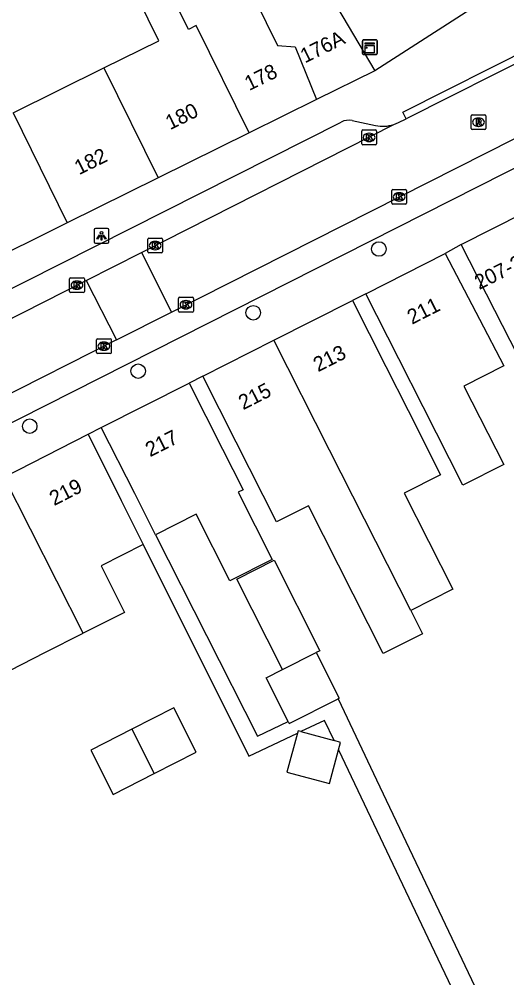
# Model space of a CAD drawing. Extents: x 161771 to 163125, y 382479 to 383177.
# Drawn here: x 162282.1 to 162315, y 382642.4 to 382707 of the extents above; entities that cross this region are included whole.
import ezdxf

# ---------------------------------------------------------------- set-up
doc = ezdxf.new("R2010")
doc.units = 0
for name, color, linetype in [('IMGEO_Boom', 7, 'Continuous'), ('IMGEO_Kast', 7, 'Continuous'), ('IMGEO_Kolk', 7, 'Continuous'), ('IMGEO_Lichtpunt', 7, 'Continuous'), ('IMGEO_Pand', 7, 'Continuous'), ('IMGEO_Pand_nummerreeks', 7, 'Continuous'), ('IMGEO_Rijbaan_lokaal_open', 7, 'Continuous'), ('IMGEO_Rioolput', 7, 'Continuous'), ('IMGEO_Voetpad_open', 7, 'Continuous')]:
    doc.layers.add(name, color=color, linetype=linetype)

msp = doc.modelspace()

# ---------------------------------------------------------------- linework, layer by layer
at = {"layer": 'IMGEO_Boom'}
for centre in [(162306.361, 382691.497), (162297.889, 382687.199), (162290.13, 382683.264), (162282.817, 382679.554)]:
    msp.add_circle(centre, 0.489, dxfattribs=at)
at = {"layer": 'IMGEO_Kast'}
for p, q in [((162305.248, 382704.676), (162305.248, 382705.517)), ((162305.248, 382705.517), (162305.248, 382704.676)), ((162305.323, 382705.601), (162306.164, 382705.601)), ((162306.164, 382705.601), (162305.323, 382705.601)), ((162306.248, 382705.526), (162306.248, 382704.685)), ((162306.248, 382704.685), (162306.248, 382705.526)), ((162306.173, 382704.601), (162305.332, 382704.601)), ((162305.332, 382704.601), (162306.173, 382704.601))]:
    msp.add_line(p, q, dxfattribs=at)
for points in [[(162305.443, 382705.391), (162306.043, 382705.391), (162306.043, 382705.306), (162305.443, 382705.306), (162305.443, 382705.391)], [(162305.443, 382705.216), (162306.043, 382705.216), (162306.043, 382704.727), (162305.443, 382704.727), (162305.443, 382705.216)]]:
    msp.add_lwpolyline(points, dxfattribs=at)
msp.add_circle((162305.527, 382705.065), 0.0377, dxfattribs=at)
for centre, start, end in [((162305.326, 382705.523), 92.4484, 184.28452), ((162305.326, 382705.523), 92.4484, 184.28452), ((162306.17, 382705.523), 2.4484, 94.28452), ((162306.17, 382705.523), 2.4484, 94.28452), ((162305.326, 382704.679), 182.4484, 274.28452), ((162305.326, 382704.679), 182.4484, 274.28452), ((162306.17, 382704.679), 272.4484, 4.28452), ((162306.17, 382704.679), 272.4484, 4.28452)]:
    msp.add_arc(centre, 0.0779, start, end, dxfattribs=at)
at = {"layer": 'IMGEO_Kolk'}
for p, q in [((162305.201, 382698.596), (162305.201, 382699.448)), ((162305.276, 382699.522), (162306.128, 382699.522)), ((162305.689, 382699.302), (162305.714, 382699.302)), ((162306.202, 382699.448), (162306.202, 382698.596)), ((162306.128, 382698.522), (162305.276, 382698.522)), ((162305.712, 382698.742), (162305.687, 382698.742)), ((162307.228, 382694.585), (162307.228, 382695.437)), ((162307.303, 382695.511), (162308.155, 382695.511)), ((162307.716, 382695.291), (162307.741, 382695.291)), ((162308.229, 382695.437), (162308.229, 382694.585)), ((162307.739, 382694.731), (162307.714, 382694.731)), ((162308.155, 382694.511), (162307.303, 382694.511)), ((162290.779, 382691.304), (162290.779, 382692.156)), ((162290.854, 382692.23), (162291.706, 382692.23)), ((162291.267, 382692.01), (162291.292, 382692.01)), ((162291.78, 382692.156), (162291.78, 382691.304)), ((162291.29, 382691.45), (162291.265, 382691.45)), ((162291.706, 382691.23), (162290.854, 382691.23)), ((162285.501, 382688.635), (162285.501, 382689.487)), ((162285.576, 382689.561), (162286.428, 382689.561)), ((162286.502, 382689.487), (162286.502, 382688.635)), ((162286.012, 382688.781), (162285.987, 382688.781)), ((162285.989, 382689.341), (162286.014, 382689.341)), ((162286.428, 382688.561), (162285.576, 382688.561)), ((162292.851, 382687.317), (162292.851, 382688.169)), ((162292.926, 382688.243), (162293.778, 382688.243)), ((162293.852, 382688.169), (162293.852, 382687.317)), ((162293.362, 382687.463), (162293.337, 382687.463)), ((162293.339, 382688.023), (162293.364, 382688.023)), ((162293.778, 382687.243), (162292.926, 382687.243)), ((162287.319, 382684.521), (162287.319, 382685.373)), ((162287.394, 382685.447), (162288.246, 382685.447)), ((162287.807, 382685.227), (162287.832, 382685.227)), ((162288.32, 382685.373), (162288.32, 382684.521)), ((162288.246, 382684.447), (162287.394, 382684.447)), ((162287.83, 382684.667), (162287.805, 382684.667))]:
    msp.add_line(p, q, dxfattribs=at)
for points in [[(162305.201, 382698.596), (162305.201, 382699.448)], [(162305.276, 382699.522), (162306.128, 382699.522)], [(162305.522, 382699.222), (162305.645, 382699.222), (162305.645, 382699.071), (162305.775, 382699.222), (162305.939, 382699.222), (162305.793, 382699.071), (162305.946, 382698.822), (162305.794, 382698.822), (162305.709, 382698.986), (162305.645, 382698.919), (162305.645, 382698.822), (162305.522, 382698.822), (162305.522, 382699.222)], [(162306.202, 382699.448), (162306.202, 382698.596)], [(162306.128, 382698.522), (162305.276, 382698.522)], [(162307.228, 382694.585), (162307.228, 382695.437)], [(162307.303, 382695.511), (162308.155, 382695.511)], [(162307.549, 382695.211), (162307.672, 382695.211), (162307.672, 382695.06), (162307.802, 382695.211), (162307.966, 382695.211), (162307.82, 382695.06), (162307.973, 382694.811), (162307.821, 382694.811), (162307.736, 382694.975), (162307.672, 382694.908), (162307.672, 382694.811), (162307.549, 382694.811), (162307.549, 382695.211)], [(162308.229, 382695.437), (162308.229, 382694.585)], [(162308.155, 382694.511), (162307.303, 382694.511)], [(162290.779, 382691.304), (162290.779, 382692.156)], [(162290.854, 382692.23), (162291.706, 382692.23)], [(162291.78, 382692.156), (162291.78, 382691.304)], [(162291.1, 382691.93), (162291.223, 382691.93), (162291.223, 382691.779), (162291.353, 382691.93), (162291.517, 382691.93), (162291.371, 382691.779), (162291.524, 382691.53), (162291.372, 382691.53), (162291.287, 382691.694), (162291.223, 382691.627), (162291.223, 382691.53), (162291.1, 382691.53), (162291.1, 382691.93)], [(162291.706, 382691.23), (162290.854, 382691.23)], [(162285.501, 382688.635), (162285.501, 382689.487)], [(162285.576, 382689.561), (162286.428, 382689.561)], [(162286.502, 382689.487), (162286.502, 382688.635)], [(162285.822, 382689.261), (162285.945, 382689.261), (162285.945, 382689.11), (162286.075, 382689.261), (162286.239, 382689.261), (162286.093, 382689.11), (162286.246, 382688.861), (162286.094, 382688.861), (162286.009, 382689.025), (162285.945, 382688.958), (162285.945, 382688.861), (162285.822, 382688.861), (162285.822, 382689.261)], [(162286.428, 382688.561), (162285.576, 382688.561)], [(162292.851, 382687.317), (162292.851, 382688.169)], [(162292.926, 382688.243), (162293.778, 382688.243)], [(162293.852, 382688.169), (162293.852, 382687.317)], [(162293.172, 382687.943), (162293.295, 382687.943), (162293.295, 382687.792), (162293.425, 382687.943), (162293.589, 382687.943), (162293.443, 382687.792), (162293.596, 382687.543), (162293.444, 382687.543), (162293.359, 382687.707), (162293.295, 382687.64), (162293.295, 382687.543), (162293.172, 382687.543), (162293.172, 382687.943)], [(162293.778, 382687.243), (162292.926, 382687.243)], [(162287.319, 382684.521), (162287.319, 382685.373)], [(162287.394, 382685.447), (162288.246, 382685.447)], [(162287.64, 382685.147), (162287.763, 382685.147), (162287.763, 382684.996), (162287.893, 382685.147), (162288.057, 382685.147), (162287.911, 382684.996), (162288.064, 382684.747), (162287.912, 382684.747), (162287.827, 382684.911), (162287.763, 382684.844), (162287.763, 382684.747), (162287.64, 382684.747), (162287.64, 382685.147)], [(162288.32, 382685.373), (162288.32, 382684.521)], [(162288.246, 382684.447), (162287.394, 382684.447)]]:
    msp.add_lwpolyline(points, dxfattribs=at)
for centre, start, end in [((162305.278, 382699.446), 91.55205, 178.44795), ((162305.278, 382699.446), 91.55205, 178.44795), ((162306.126, 382699.446), 1.55205, 88.44795), ((162306.126, 382699.446), 1.55205, 88.44795), ((162305.278, 382698.598), 181.55205, 268.44795), ((162305.278, 382698.598), 181.55205, 268.44795), ((162306.126, 382698.598), 271.55205, 358.44795), ((162306.126, 382698.598), 271.55205, 358.44795), ((162307.305, 382695.435), 91.55205, 178.44795), ((162307.305, 382695.435), 91.55205, 178.44795), ((162308.153, 382695.435), 1.55205, 88.44795), ((162308.153, 382695.435), 1.55205, 88.44795), ((162307.305, 382694.587), 181.55205, 268.44795), ((162307.305, 382694.587), 181.55205, 268.44795), ((162308.153, 382694.587), 271.55205, 358.44795), ((162308.153, 382694.587), 271.55205, 358.44795), ((162290.856, 382692.154), 91.55205, 178.44795), ((162290.856, 382692.154), 91.55205, 178.44795), ((162291.704, 382692.154), 1.55205, 88.44795), ((162291.704, 382692.154), 1.55205, 88.44795), ((162290.856, 382691.306), 181.55205, 268.44795), ((162290.856, 382691.306), 181.55205, 268.44795), ((162291.704, 382691.306), 271.55205, 358.44795), ((162291.704, 382691.306), 271.55205, 358.44795), ((162285.578, 382689.485), 91.55205, 178.44795), ((162285.578, 382689.485), 91.55205, 178.44795), ((162286.426, 382689.485), 1.55205, 88.44795), ((162286.426, 382689.485), 1.55205, 88.44795), ((162285.578, 382688.637), 181.55205, 268.44795), ((162285.578, 382688.637), 181.55205, 268.44795), ((162286.426, 382688.637), 271.55205, 358.44795), ((162286.426, 382688.637), 271.55205, 358.44795), ((162292.928, 382688.167), 91.55205, 178.44795), ((162292.928, 382688.167), 91.55205, 178.44795), ((162293.776, 382688.167), 1.55205, 88.44795), ((162293.776, 382688.167), 1.55205, 88.44795), ((162292.928, 382687.319), 181.55205, 268.44795), ((162292.928, 382687.319), 181.55205, 268.44795), ((162293.776, 382687.319), 271.55205, 358.44795), ((162293.776, 382687.319), 271.55205, 358.44795), ((162287.396, 382685.371), 91.55205, 178.44795), ((162287.396, 382685.371), 91.55205, 178.44795), ((162288.244, 382685.371), 1.55205, 88.44795), ((162288.244, 382685.371), 1.55205, 88.44795), ((162287.396, 382684.523), 181.55205, 268.44795), ((162287.396, 382684.523), 181.55205, 268.44795), ((162288.244, 382684.523), 271.55205, 358.44795), ((162288.244, 382684.523), 271.55205, 358.44795)]:
    msp.add_arc(centre, 0.0765, start, end, dxfattribs=at)
for centre, major_axis, ratio, start_param, end_param in [((162305.688, 382699.022), (-0.387, 0.002), 0.722429, 4.712389, 7.853982), ((162305.713, 382699.022), (-0.39, 0.002), 0.717154, 1.570796, 4.712389), ((162307.715, 382695.011), (-0.387, 0.002), 0.722429, 4.712389, 7.853982), ((162307.74, 382695.011), (-0.39, 0.002), 0.717154, 1.570796, 4.712389), ((162291.266, 382691.73), (-0.387, 0.002), 0.722429, 4.712389, 7.853982), ((162291.291, 382691.73), (-0.39, 0.002), 0.717154, 1.570796, 4.712389), ((162285.988, 382689.061), (-0.387, 0.002), 0.722429, 4.712389, 7.853982), ((162286.013, 382689.061), (-0.39, 0.002), 0.717154, 1.570796, 4.712389), ((162293.338, 382687.743), (-0.387, 0.002), 0.722429, 4.712389, 7.853982), ((162293.363, 382687.743), (-0.39, 0.002), 0.717154, 1.570796, 4.712389), ((162287.806, 382684.947), (-0.387, 0.002), 0.722429, 4.712389, 7.853982), ((162287.831, 382684.947), (-0.39, 0.002), 0.717154, 1.570796, 4.712389)]:
    msp.add_ellipse(centre, major_axis=major_axis, ratio=ratio, start_param=start_param, end_param=end_param, dxfattribs=at)
at = {"layer": 'IMGEO_Lichtpunt'}
for p, q in [((162287.157, 382692.788), (162287.157, 382691.981)), ((162287.157, 382692.788), (162287.157, 382691.981)), ((162288.059, 382692.883), (162287.251, 382692.883)), ((162288.059, 382692.883), (162287.251, 382692.883)), ((162288.153, 382691.981), (162288.153, 382692.788)), ((162288.153, 382691.981), (162288.153, 382692.788)), ((162287.251, 382691.887), (162288.059, 382691.887)), ((162287.251, 382691.887), (162288.059, 382691.887))]:
    msp.add_line(p, q, dxfattribs=at)
for points in [[(162287.531, 382692.452), (162287.57, 382692.424), (162287.382, 382692.162), (162287.344, 382692.189), (162287.531, 382692.452)], [(162287.633, 382692.404), (162287.68, 382692.404), (162287.68, 382692.082), (162287.633, 382692.082), (162287.633, 382692.404)], [(162287.743, 382692.424), (162287.781, 382692.451), (162287.968, 382692.189), (162287.929, 382692.161), (162287.743, 382692.424)]]:
    msp.add_lwpolyline(points, dxfattribs=at)
msp.add_circle((162287.656, 382692.586), 0.0994, dxfattribs=at)
for centre, start, end in [((162287.251, 382692.788), 90, 180), ((162287.251, 382692.788), 90, 180), ((162288.059, 382692.788), 0, 90), ((162288.059, 382692.788), 0, 90), ((162287.251, 382691.981), 180, 270), ((162287.251, 382691.981), 180, 270), ((162288.059, 382691.981), 270, 0), ((162288.059, 382691.981), 270, 360)]:
    msp.add_arc(centre, 0.0946, start, end, dxfattribs=at)
at = {"layer": 'IMGEO_Pand'}
for points in [[(162297.757, 382717.589), (162306.086, 382703.518)], [(162287.824, 382703.703), (162291.531, 382705.534), (162287.94, 382712.804), (162290.429, 382714.032), (162292.093, 382710.663)], [(162295.939, 382712.049), (162297.206, 382709.941), (162299.535, 382705.226), (162300.705, 382705.133), (162302.155, 382701.574)], [(162297.616, 382699.329), (162294.043, 382706.564), (162293.514, 382706.303), (162291.549, 382710.283), (162292.137, 382710.573), (162292.093, 382710.663)], [(162281.691, 382700.673), (162287.824, 382703.703)], [(162287.824, 382703.703), (162291.483, 382696.295)], [(162306.086, 382703.518), (162302.155, 382701.574)], [(162302.155, 382701.574), (162297.616, 382699.329)], [(162281.691, 382700.673), (162285.351, 382693.263)], [(162297.616, 382699.329), (162291.483, 382696.295)], [(162291.483, 382696.295), (162285.351, 382693.263)], [(162318.276, 382695.01), (162320.549, 382690.557), (162325.19, 382681.464), (162318.829, 382678.242), (162314.174, 382687.359), (162311.9, 382691.812)], [(162311.9, 382691.812), (162318.276, 382695.01)], [(162285.351, 382693.263), (162279.231, 382690.236)], [(162310.836, 382691.203), (162313.147, 382686.77), (162314.792, 382683.613), (162312.098, 382682.248), (162314.776, 382676.976), (162312.025, 382675.579), (162309.346, 382680.853), (162307.7, 382684.103), (162305.47, 382688.483)], [(162305.47, 382688.483), (162310.836, 382691.203)], [(162299.276, 382685.35), (162304.574, 382688.03)], [(162304.574, 382688.03), (162306.834, 382683.57), (162308.332, 382680.612), (162310.524, 382676.285), (162308.073, 382675.043), (162311.353, 382668.568), (162308.508, 382667.127)], [(162294.485, 382682.926), (162299.276, 382685.35)], [(162308.508, 382667.127), (162303.036, 382677.928), (162299.276, 382685.35)], [(162308.508, 382667.127), (162309.301, 382665.562), (162306.659, 382664.222), (162301.608, 382674.188), (162299.464, 382673.102), (162296.745, 382678.467), (162294.485, 382682.926)], [(162287.644, 382679.466), (162293.565, 382682.461)], [(162293.565, 382682.461), (162295.825, 382678.001), (162297.21, 382675.267), (162296.871, 382675.096), (162299.159, 382670.578), (162296.304, 382669.132), (162294.032, 382673.616), (162291.306, 382672.235)], [(162281.093, 382676.126), (162286.752, 382679.015)], [(162286.752, 382679.015), (162288.985, 382674.542), (162290.459, 382671.59)], [(162291.306, 382672.235), (162289.903, 382675.006), (162287.644, 382679.466)], [(162286.427, 382665.598), (162281.093, 382676.126)], [(162290.459, 382671.59), (162287.624, 382670.13), (162289.207, 382667.006), (162286.427, 382665.598)], [(162299.868, 382663.148), (162296.791, 382669.243), (162299.31, 382670.515), (162302.388, 382664.42), (162302.128, 382664.289)], [(162281.047, 382664.078), (162281.524, 382663.114), (162283.847, 382664.291), (162286.427, 382665.598)], [(162299.868, 382663.148), (162302.128, 382664.289)], [(162302.128, 382664.289), (162303.678, 382661.218), (162303.606, 382661.182)], [(162300.248, 382659.657), (162298.767, 382662.592), (162299.868, 382663.148)], [(162300.248, 382659.657), (162300.317, 382659.521), (162303.606, 382661.182)], [(162291.219, 382656.139), (162294.05, 382657.574), (162292.538, 382660.558), (162289.707, 382659.124)], [(162289.707, 382659.124), (162286.934, 382657.719), (162288.446, 382654.734), (162291.219, 382656.139)], [(162289.707, 382659.124), (162291.219, 382656.139)], [(162301.103, 382658.969), (162300.922, 382659.019), (162300.879, 382658.863)], [(162300.879, 382658.863), (162300.162, 382656.241), (162303.022, 382655.458), (162303.644, 382657.729)], [(162301.103, 382658.969), (162303.346, 382658.356)], [(162303.644, 382657.729), (162303.783, 382658.236), (162303.346, 382658.356)]]:
    msp.add_lwpolyline(points, dxfattribs=at)
at = {"layer": 'IMGEO_Rijbaan_lokaal_open'}
for points in [[(162292.384, 382687.247), (162325.132, 382703.807), (162326.104, 382704.354), (162332.897, 382708.52), (162348.194, 382716.555)], [(162317.118, 382704.77), (162308.192, 382700.282)], [(162290.352, 382691.261), (162307.363, 382699.892)], [(162307.363, 382699.892), (162307.672, 382700.021), (162308.192, 382700.282)], [(162286.63, 382689.373), (162290.352, 382691.261)], [(162290.352, 382691.261), (162292.384, 382687.247)], [(162270.89, 382681.387), (162286.63, 382689.373)], [(162286.63, 382689.373), (162288.66, 382685.364)], [(162288.66, 382685.364), (162292.384, 382687.247)], [(162288.66, 382685.364), (162272.146, 382677.013), (162226.284, 382653.729), (162225.203, 382653.3)]]:
    msp.add_lwpolyline(points, dxfattribs=at)
at = {"layer": 'IMGEO_Rioolput'}
for p, q in [((162312.573, 382699.619), (162312.573, 382700.471)), ((162312.648, 382700.545), (162313.5, 382700.545)), ((162313.574, 382700.471), (162313.574, 382699.619)), ((162313.084, 382699.765), (162313.059, 382699.765)), ((162313.061, 382700.325), (162313.086, 382700.325)), ((162313.5, 382699.545), (162312.648, 382699.545))]:
    msp.add_line(p, q, dxfattribs=at)
for points in [[(162312.573, 382699.619), (162312.573, 382700.471)], [(162312.648, 382700.545), (162313.5, 382700.545)], [(162313.574, 382700.471), (162313.574, 382699.619)], [(162313.162, 382700.243), (162312.91, 382700.245), (162312.91, 382699.845)], [(162312.91, 382699.845), (162313.034, 382699.845), (162313.034, 382700.007), (162313.045, 382700.007)], [(162313.088, 382700.164), (162313.034, 382700.164), (162313.034, 382700.083)], [(162313.034, 382700.083), (162313.086, 382700.083)], [(162313.092, 382699.978), (162313.163, 382699.845), (162313.303, 382699.845), (162313.238, 382699.971)], [(162313.5, 382699.545), (162312.648, 382699.545)]]:
    msp.add_lwpolyline(points, dxfattribs=at)
for centre, radius, start, end in [((162312.65, 382700.469), 0.0765, 91.55205, 178.44795), ((162312.65, 382700.469), 0.0765, 91.55205, 178.44795), ((162313.498, 382700.469), 0.0765, 1.55205, 88.44795), ((162313.498, 382700.469), 0.0765, 1.55205, 88.44795), ((162313.044, 382699.954), 0.0533, 26.02933, 88.69889), ((162313.07, 382700.272), 0.19, 274.7715, 282.96867), ((162313.094, 382700.068), 0.0964, 77.00612, 93.18647), ((162313.108, 382700.125), 0.0378, 276.66336, 79.67722), ((162313.161, 382700.133), 0.109, 350.36119, 89.41601), ((162313.159, 382700.133), 0.112, 277.58423, 350.98172), ((162313.143, 382699.918), 0.108, 29.51342, 73.79051), ((162312.65, 382699.621), 0.0765, 181.55205, 268.44795), ((162312.65, 382699.621), 0.0765, 181.55205, 268.44795), ((162313.498, 382699.621), 0.0765, 271.55205, 358.44795), ((162313.498, 382699.621), 0.0765, 271.55205, 358.44795)]:
    msp.add_arc(centre, radius, start, end, dxfattribs=at)
for centre, major_axis, ratio, start_param, end_param in [((162313.06, 382700.045), (-0.387, 0.002), 0.722429, 4.712389, 7.853982), ((162313.085, 382700.045), (-0.39, 0.002), 0.717154, 1.570796, 4.712389)]:
    msp.add_ellipse(centre, major_axis=major_axis, ratio=ratio, start_param=start_param, end_param=end_param, dxfattribs=at)
at = {"layer": 'IMGEO_Voetpad_open'}
for points in [[(162314.379, 382708.865), (162306.086, 382703.518)], [(162308.192, 382700.282), (162307.968, 382700.728), (162316.894, 382705.216), (162317.118, 382704.77)], [(162322.528, 382700.474), (162322.131, 382700.285), (162272.969, 382675.41), (162252.798, 382665.214)], [(162273.029, 382684.522), (162303.813, 382700.054)], [(162304.567, 382700.152), (162306.134, 382699.822)], [(162311.9, 382691.812), (162310.836, 382691.203)], [(162305.47, 382688.483), (162304.574, 382688.03)], [(162294.485, 382682.926), (162293.565, 382682.461)], [(162286.752, 382679.015), (162287.644, 382679.466)], [(162291.306, 382672.235), (162298.174, 382658.67), (162300.248, 382659.657)], [(162290.459, 382671.59), (162297.594, 382657.3), (162300.879, 382658.863)], [(162303.606, 382661.182), (162306.204, 382655.72), (162316.579, 382633.909)], [(162303.346, 382658.356), (162302.694, 382659.726), (162301.103, 382658.969)], [(162303.644, 382657.729), (162309.892, 382644.595), (162314.672, 382634.545), (162310.473, 382632.548), (162290.992, 382640.907), (162290.472, 382639.696)]]:
    msp.add_lwpolyline(points, dxfattribs=at)
for centre, radius, start, end in [((162304.33, 382699.024), 1.153, 78.14792, 116.66291), ((162306.621, 382702.091), 2.32, 257.87755, 288.64218)]:
    msp.add_arc(centre, radius, start, end, dxfattribs=at)

# ---------------------------------------------------------------- texts
at = {"layer": 'IMGEO_Pand_nummerreeks'}
for s, rotation, p in [('176A', 26.31657, (162301.374, 382703.999)), ('178', 26.31657, (162297.618, 382702.142)), ('180', 26.31657, (162292.282, 382699.503)), ('182', 26.31657, (162286.144, 382696.467)), ('207-209', 26.56505, (162313.125, 382688.728)), ('211', 26.88023, (162308.589, 382686.387)), ('213', 26.83474, (162302.257, 382683.182)), ('215', 26.83734, (162297.212, 382680.63)), ('217', 26.83151, (162290.936, 382677.456)), ('219', 27.0437, (162284.468, 382674.166))]:
    msp.add_text(s, height=1, rotation=rotation, dxfattribs=at).set_placement(p)

doc.saveas('drawing.dxf')
